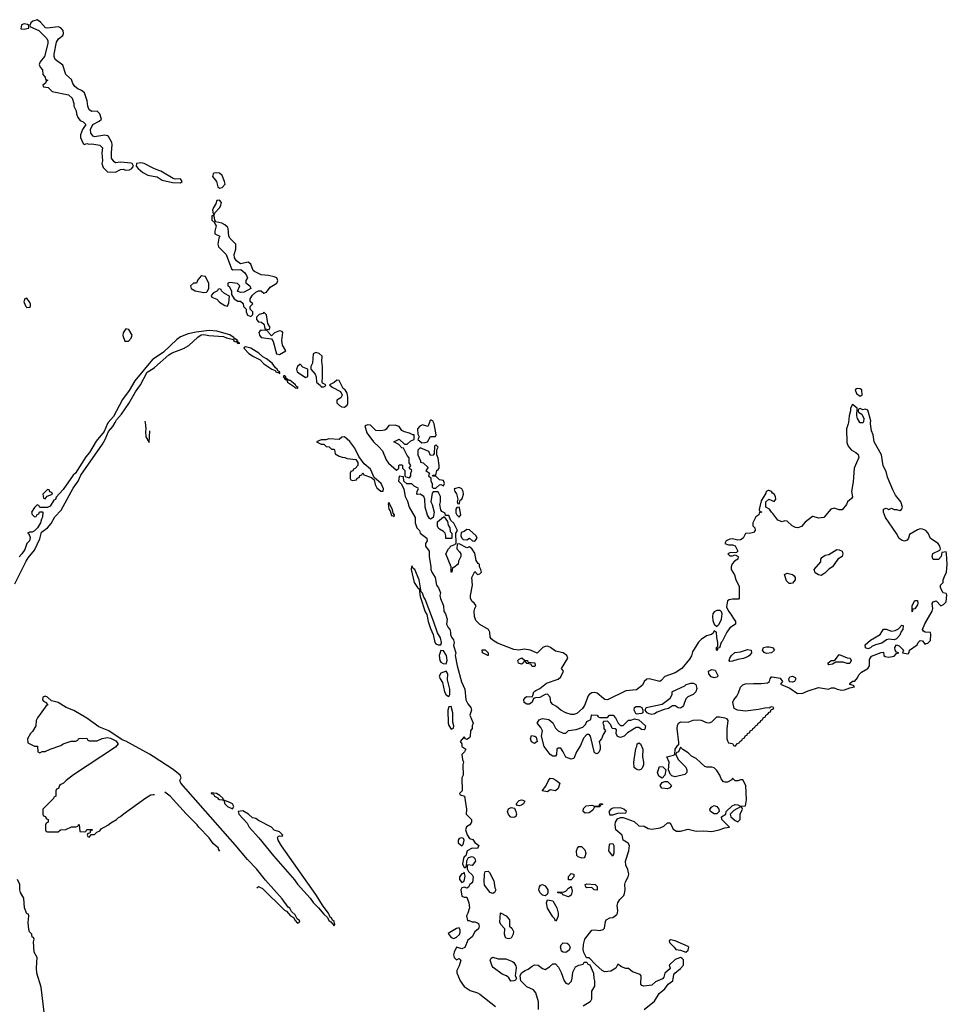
# Model space of a CAD drawing. Header units: inches. Extents: x 2601682 to 2755810, y 449311 to 584050.
# Tile 402 of 505: x 2728975 to 2736099, y 515530 to 523094. Entities that reach past the tile are written whole.
import ezdxf

# ---------------------------------------------------------------- set-up
doc = ezdxf.new("R2010")
doc.units = ezdxf.units.IN
doc.header["$MEASUREMENT"] = 0
for name, color, linetype in [('C7521', 7, 'Continuous'), ('C7522', 7, 'Continuous'), ('C7531', 7, 'Continuous'), ('C7532', 7, 'Continuous')]:
    doc.layers.add(name, color=color, linetype=linetype)

msp = doc.modelspace()

# ---------------------------------------------------------------- linework, layer by layer
at = {"layer": 'C7521', "color": 2, "elevation": 2}
for points in [[(2728938.6, 518761.4), (2729025.9, 518934.1), (2729041, 518959), (2729090, 519018), (2729130, 519106.8), (2729143.6, 519156.4), (2729190, 519190.4), (2729216.5, 519223.5), (2729245, 519275), (2729293.1, 519326.9), (2729385.9, 519494.1), (2729423.5, 519550), (2729444, 519596), (2729610, 519833.4), (2729631.2, 519870), (2729657, 519930), (2729690.7, 519969.3), (2729707.3, 520000)], [(2729655.7, 520000), (2729648.5, 519991.5), (2729624, 519930), (2729562.6, 519857.4), (2729510.4, 519769.6), (2729483.4, 519736.6), (2729404, 519610), (2729385.7, 519594.3), (2729310, 519485.2), (2729255.3, 519424.7), (2729250, 519408.7), (2729238, 519402), (2729210, 519358), (2729190, 519346), (2729130, 519346), (2729122, 519362), (2729110, 519366), (2729090, 519346), (2729064.7, 519310), (2729070, 519294), (2729090, 519274), (2729102, 519278), (2729110, 519294), (2729122, 519298), (2729127.3, 519312.7), (2729150, 519314), (2729154, 519310), (2729151.3, 519271.3), (2729142, 519258), (2729136, 519230), (2729110.8, 519189.2), (2729090, 519168), (2729070, 519158), (2729050, 519158), (2729034, 519150), (2729044.7, 519144.7), (2729056.9, 519116.9), (2729050.8, 519090), (2729030.6, 519069.4), (2729015.6, 519024.4), (2728991, 518990), (2728970, 518968)], [(2729937.9, 520000), (2729944.9, 519950), (2729940.3, 519930), (2729944.4, 519890), (2729970, 519844.7), (2729974.3, 519934.3)], [(2730000, 517432.7), (2729971.2, 517451.2), (2729790, 517552), (2729762.9, 517562.9), (2729659, 517630), (2729582, 517662), (2729490, 517727.6), (2729390, 517786.3), (2729332.7, 517810), (2729270, 517847.6), (2729220.1, 517860.1), (2729188, 517890), (2729170, 517896), (2729152, 517890), (2729151.3, 517870), (2729158, 517858), (2729174, 517850), (2729191.3, 517830), (2729178, 517822), (2729112, 517730), (2729102, 517710), (2729098, 517670), (2729074, 517626), (2729058, 517610), (2729034, 517570), (2729038, 517538), (2729090, 517514), (2729112.7, 517512.7), (2729114, 517470), (2729123.6, 517463.6), (2729130, 517462), (2729148, 517472), (2729170, 517472), (2729208.9, 517491.1), (2729290, 517518), (2729309.3, 517530.7), (2729370, 517551.3), (2729407.3, 517552.7), (2729422, 517558), (2729426, 517570), (2729432.7, 517572.7), (2729490, 517574), (2729498, 517558), (2729510, 517554), (2729570, 517554), (2729608.4, 517571.6), (2729650, 517578.8), (2729673.7, 517573.7), (2729714.4, 517554.4), (2729730.8, 517530), (2729710, 517505.2), (2729387.5, 517292.5), (2729332, 517250), (2729311.3, 517228.7), (2729290, 517218), (2729282, 517210), (2729272.7, 517187.3), (2729258, 517182), (2729254, 517170), (2729254, 517130), (2729238, 517122), (2729234, 517110), (2729154, 517030), (2729154, 516990), (2729158, 516978), (2729172.7, 516972.7), (2729178, 516958), (2729194, 516950), (2729194, 516930), (2729178, 516922), (2729174, 516910), (2729174, 516870), (2729178, 516858), (2729190, 516854), (2729270, 516854), (2729288.4, 516871.6), (2729330, 516874), (2729372.7, 516892.7), (2729410, 516894), (2729422, 516898), (2729426, 516910), (2729432, 516912), (2729438, 516858), (2729470, 516854), (2729482, 516858), (2729490, 516874), (2729532.7, 516872.7), (2729532.7, 516867.3), (2729518, 516862), (2729514, 516846), (2729498, 516842), (2729494, 516830), (2729498, 516818), (2729510, 516814), (2729526, 516834), (2729550, 516834), (2729567.3, 516852.7), (2729590, 516862), (2729602, 516878), (2729653.2, 516906.8), (2729674.6, 516925.4), (2729718, 516950), (2729734, 516966), (2729750, 516972), (2729769, 516991), (2729943.2, 517116.8), (2729982, 517138), (2730000, 517141.1)], [(2729162, 515470), (2729141.2, 515661.2), (2729107, 515770), (2729103.7, 515810), (2729109.2, 515889.2), (2729086, 515930), (2729082, 516010), (2729086, 516030), (2729082, 516042), (2729070, 516046), (2729068.9, 516068.9), (2729050, 516088), (2729044.8, 516104.8), (2729040.9, 516159.1), (2729046, 516210), (2729042, 516222), (2729030, 516226), (2729013.2, 516270), (2729006.3, 516346.3), (2728981.2, 516390), (2728976, 516410), (2728976, 516450), (2728957.2, 516490)]]:
    msp.add_lwpolyline(points, dxfattribs=at)
msp.add_lwpolyline([(2729190, 519486), (2729154, 519450), (2729158, 519418), (2729170, 519414), (2729187.3, 519432.7), (2729226, 519450), (2729222, 519462), (2729207.3, 519467.3), (2729202, 519482)], close=True, dxfattribs=at)
at = {"layer": 'C7522', "color": 2}
msp.add_line((2729936.5, 520010, 2), (2729937.9, 520000, 2), dxfattribs=at)
at = {"layer": 'C7522', "color": 2, "elevation": 2}
for points in [[(2729010, 523062), (2728990, 523055.3), (2728984.7, 523024.7), (2729010, 523021), (2729030, 523026), (2729046, 523030), (2729046, 523050), (2729036.4, 523056.4)], [(2729110, 523094), (2729076.9, 523083.1), (2729062, 523070), (2729054, 523050), (2729058, 523038), (2729122, 523010), (2729184.7, 522950), (2729190.6, 522930.6), (2729190.7, 522910), (2729164.7, 522810), (2729132, 522770), (2729124.7, 522750), (2729132, 522730), (2729151.3, 522710), (2729152.7, 522672.7), (2729171.6, 522651.6), (2729174, 522634), (2729192, 522630), (2729178, 522622), (2729172.7, 522607.3), (2729154, 522590), (2729158, 522578), (2729192.7, 522572.7), (2729223.6, 522543.6), (2729350, 522516), (2729378, 522490), (2729391.3, 522450), (2729392, 522430), (2729410, 522394), (2729410.8, 522370), (2729422.8, 522342.8), (2729440.7, 522320.7), (2729462, 522310), (2729482, 522290), (2729458, 522250), (2729442, 522210), (2729442, 522190), (2729463.6, 522143.6), (2729470, 522134), (2729490, 522142), (2729510, 522138), (2729530, 522141), (2729592, 522130), (2729610.8, 522110), (2729606.8, 522070), (2729610.5, 522009.5), (2729606, 521990), (2729617.3, 521957.3), (2729650, 521924.7), (2729710, 521922), (2729750, 521942.8), (2729770, 521946.8), (2729790, 521938.8), (2729818.6, 521941.4), (2729835.3, 521950), (2729848.7, 521970), (2729838, 521990), (2729831.6, 521991.6), (2729750, 521999.6), (2729710, 521994.7), (2729700.8, 522000.8), (2729681.1, 522030), (2729679.1, 522070), (2729685.6, 522134.4), (2729682, 522150), (2729656.6, 522196.6), (2729650, 522202.7), (2729630, 522206.6), (2729550, 522194), (2729540.1, 522200.1), (2729522.7, 522222.7), (2729518, 522250), (2729536, 522290), (2729585.6, 522314.4), (2729604, 522330), (2729592, 522370), (2729570, 522392.3), (2729530, 522387.6), (2729510, 522400.9), (2729499.6, 522430), (2729494, 522470), (2729472, 522532), (2729450.9, 522550.9), (2729422.7, 522562.7), (2729399.7, 522579.7), (2729384.4, 522604.4), (2729373.6, 522633.6), (2729330, 522672.7), (2729305.8, 522745.8), (2729248.2, 522788.2), (2729239.6, 522810), (2729239.6, 522830), (2729258.6, 522921.4), (2729273, 522947), (2729307, 522973), (2729311.6, 522988.4), (2729309.5, 523010), (2729292, 523032), (2729270, 523039.7), (2729189.3, 523029.3), (2729172.5, 523032.5), (2729134.8, 523074.8)], [(2729030, 520954), (2729014, 520950), (2729006.4, 520926.4), (2729022, 520890), (2729030, 520882), (2729050, 520884.7), (2729058, 520890), (2729058, 520910), (2729048.7, 520930)], [(2729790, 520718), (2729770.9, 520689.1), (2729767.3, 520667.3), (2729783.6, 520623.6), (2729810, 520624.7), (2729832.1, 520647.9), (2729839, 520670), (2729814.6, 520714.6)]]:
    msp.add_lwpolyline(points, close=True, dxfattribs=at)
for points in [[(2730000, 521953.7), (2729930, 521989.6), (2729905.5, 521994.5), (2729871.3, 521988.7), (2729871, 521970), (2729884.7, 521950), (2729920.9, 521920.9), (2729959.3, 521899.3), (2730000, 521892.1)], [(2730000, 520486.1), (2729996.4, 520483.6), (2729859.5, 520320.5), (2729815.6, 520244.4), (2729764.9, 520175.1), (2729694.6, 520045.4), (2729655.7, 520000)], [(2729707.3, 520000), (2729718.7, 520021.3), (2729757.2, 520062.7), (2729813.5, 520146.5), (2729863.8, 520236.2), (2729903, 520290), (2729953.8, 520386.2), (2730000, 520415)]]:
    msp.add_lwpolyline(points, dxfattribs=at)
at = {"layer": 'C7531', "color": 2}
for points, elevation in [([(2731650, 519982), (2731626.4, 519973.6), (2731641.4, 519921.4), (2731691.3, 519850), (2731733.7, 519813.7), (2731762, 519782), (2731790, 519712), (2731808.2, 519688.2), (2731870, 519634), (2731886, 519650), (2731886, 519670), (2731890, 519674), (2731910, 519674), (2731914, 519670), (2731914, 519650), (2731934, 519630), (2731934, 519590), (2731942, 519582), (2731970, 519574), (2731978, 519590), (2731978, 519610), (2731986, 519630), (2731966, 519650), (2731978, 519670), (2731966, 519690), (2731967.3, 519727.3), (2731950, 519746), (2731922, 519802), (2731910, 519806), (2731886, 519830), (2731848, 519852), (2731890, 519871.3), (2731930, 519834), (2731950, 519832), (2731980.2, 519859.8), (2732006, 519870), (2732006, 519906), (2731994, 519906), (2731970, 519918), (2731930, 519928), (2731910, 519938), (2731888.7, 519968.7), (2731858, 519978), (2731810, 519975.3), (2731790, 519948), (2731778.8, 519941.2), (2731750, 519935.3), (2731710, 519938), (2731670, 519978)], 2), ([(2731470, 519888.7), (2731450, 519888), (2731430, 519868.7), (2731350, 519874), (2731327.3, 519867.3), (2731290, 519866), (2731254, 519850), (2731290, 519834), (2731310, 519834), (2731330, 519814), (2731351.6, 519811.6), (2731370, 519794), (2731390, 519794), (2731394, 519790), (2731398, 519758), (2731430, 519742), (2731452.7, 519732.7), (2731471.6, 519731.6), (2731490, 519722), (2731556, 519716), (2731571.6, 519691.6), (2731572, 519670), (2731552.7, 519647.3), (2731538, 519642), (2731532.7, 519627.3), (2731518, 519622), (2731514, 519610), (2731514, 519570), (2731518, 519558), (2731530, 519554), (2731562, 519558), (2731567.3, 519572.7), (2731582, 519578), (2731587.3, 519592.7), (2731602, 519598), (2731610, 519614), (2731618, 519598), (2731676.9, 519576.9), (2731698, 519558), (2731704.5, 519524.5), (2731718, 519498), (2731750, 519471.3), (2731767.3, 519472.7), (2731768.7, 519490), (2731751.2, 519531.2), (2731696.4, 519576.4), (2731670, 519642), (2731622, 519682), (2731579, 519739), (2731550, 519802), (2731510, 519854)], 2), ([(2732170, 519828), (2732161, 519819), (2732159.6, 519760.4), (2732150, 519748), (2732130, 519746), (2732117.2, 519777.2), (2732050, 519806), (2732032.7, 519787.3), (2732032, 519750), (2732054, 519706), (2732054, 519694), (2732074, 519690), (2732112.7, 519652.7), (2732094, 519630), (2732122, 519610), (2732114, 519590), (2732134, 519574), (2732134, 519550), (2732142, 519530), (2732143.6, 519503.6), (2732150, 519494), (2732170, 519494), (2732200.4, 519519.6), (2732210, 519522), (2732230, 519514), (2732238, 519530), (2732230, 519553.2), (2732200.2, 519560.2), (2732170, 519586), (2732146, 519586), (2732150, 519594), (2732170, 519594), (2732178, 519630), (2732190, 519638), (2732196, 519650), (2732198, 519670), (2732190, 519726), (2732178, 519750), (2732178, 519790), (2732188, 519810)], 2), ([(2732350, 519499), (2732312, 519490), (2732318, 519470), (2732330.5, 519450.5), (2732341, 519410), (2732334, 519390), (2732338, 519378), (2732350, 519374), (2732358, 519402), (2732370, 519410.8), (2732376.4, 519423.6), (2732383.6, 519450), (2732380.7, 519470), (2732370, 519489.2)], 2), ([(2731810, 519386), (2731805.4, 519374.6), (2731810, 519334), (2731819.8, 519319.8), (2731830, 519286), (2731843.6, 519283.6), (2731850, 519274), (2731852.7, 519290), (2731843.1, 519303.1), (2731839, 519330)], 2), ([(2732350, 519348), (2732332.7, 519347.3), (2732326, 519334), (2732326, 519306), (2732332, 519290), (2732350, 519272), (2732362, 519290), (2732354.5, 519330)], 2), ([(2732290, 519108), (2732248.9, 519108.9), (2732248.7, 519130), (2732242, 519150), (2732230, 519162), (2732199, 519179), (2732188, 519190), (2732183.1, 519203.1), (2732184.7, 519235.3), (2732230, 519274), (2732234, 519274), (2732259.6, 519239.6), (2732266, 519210), (2732278, 519190), (2732281, 519161), (2732294, 519150), (2732294, 519110)], 2), ([(2732410, 519178), (2732390, 519162), (2732364.7, 519155.3), (2732362, 519130), (2732372, 519110), (2732382, 519102), (2732410, 519098), (2732430, 519112), (2732454, 519090), (2732470, 519086.8), (2732488, 519110), (2732482, 519130), (2732430, 519174)], 2), ([(2735130, 518825.2), (2735109.3, 518829.3), (2735085.2, 518845.2), (2735078, 518870), (2735128, 518930), (2735128, 518950), (2735136.4, 518963.6), (2735160.4, 518979.6), (2735190, 518984.7), (2735250, 519024.7), (2735270, 519021), (2735290.7, 519010.7), (2735296, 518990), (2735290.7, 518969.3), (2735258, 518950), (2735218, 518890), (2735190, 518874), (2735158, 518842)], 2), ([(2731990, 518895.3), (2731985.4, 518894.6), (2731980.7, 518870), (2732004.2, 518770), (2732030, 518731), (2732042, 518722), (2732050, 518662), (2732090, 518546), (2732103.4, 518523.4), (2732113.4, 518470), (2732130, 518416), (2732150.7, 518370.7), (2732164.2, 518310), (2732170, 518300.5), (2732190, 518290.6), (2732210, 518292), (2732214, 518310), (2732206.2, 518346.2), (2732183.3, 518383.3), (2732154.5, 518474.5), (2732090, 518642), (2732078.6, 518658.6), (2732070, 518688), (2732058, 518698), (2732043.6, 518790), (2732010, 518869), (2731998, 518878)], 2), ([(2734898, 518762), (2734884, 518764), (2734864, 518784), (2734848.7, 518831.3), (2734870, 518842), (2734910, 518832), (2734922, 518822), (2734931.3, 518810), (2734931.3, 518790), (2734910, 518766)], 2), ([(2735830, 518546), (2735830, 518594), (2735848.9, 518631.1), (2735870, 518631.3), (2735874, 518610), (2735870, 518598), (2735850, 518568), (2735834, 518566)], 2), ([(2734355.5, 518555.5), (2734330, 518555.1), (2734310, 518545.6), (2734298, 518530), (2734295.3, 518510), (2734299.5, 518479.5), (2734310, 518451.3), (2734330, 518432), (2734348, 518450), (2734364, 518490), (2734369.3, 518530), (2734365.6, 518545.6)], 2), ([(2735690, 518329), (2735650, 518335.1), (2735632, 518330), (2735595.5, 518304.5), (2735548, 518292), (2735520.9, 518279.1), (2735510, 518269), (2735490, 518262), (2735470, 518268), (2735469.3, 518290.7), (2735510, 518326.8), (2735584, 518370), (2735610, 518412), (2735630, 518411.3), (2735670, 518397.3), (2735698, 518402), (2735725.6, 518414.4), (2735750, 518442), (2735759.6, 518439.6), (2735758, 518410), (2735746, 518394), (2735734.9, 518365.1), (2735710, 518337.2)], 2), ([(2732210, 518248.7), (2732196.4, 518210), (2732203.1, 518170), (2732210, 518159.1), (2732228.5, 518148.5), (2732250, 518146), (2732259.5, 518170), (2732253.2, 518210), (2732230, 518245.2)], 2), ([(2732570, 518208.7), (2732528.7, 518230), (2732526, 518254), (2732550, 518252), (2732572, 518230), (2732574, 518210)], 2), ([(2734430, 518164), (2734424, 518170), (2734429.2, 518190), (2734441.2, 518210), (2734467.3, 518232.7), (2734510, 518238), (2734565.1, 518254.9), (2734592, 518250), (2734594.8, 518230), (2734580.7, 518210), (2734570, 518202.9), (2734533.8, 518186.2), (2734490, 518179.5), (2734450, 518166)], 2), ([(2734710, 518226), (2734692.9, 518232.9), (2734681.2, 518250), (2734688, 518270), (2734710, 518277.3), (2734730, 518277.3), (2734758, 518270), (2734771, 518250), (2734750, 518229.3)], 2), ([(2735350, 518149), (2735329.3, 518149.3), (2735299, 518159), (2735242, 518158), (2735218, 518142), (2735190, 518138), (2735182, 518150), (2735208, 518170), (2735228.9, 518171.1), (2735240.4, 518179.6), (2735270, 518218), (2735330, 518191.3), (2735354, 518190), (2735362, 518170)], 2), ([(2732910, 518126), (2732902, 518142), (2732870, 518148), (2732862, 518162), (2732850, 518166), (2732842, 518150), (2732830, 518142), (2732806, 518150), (2732802, 518170), (2732810, 518182), (2732831.1, 518191.1), (2732852.7, 518172.7), (2732874, 518170), (2732878, 518158), (2732932.7, 518152.7), (2732934, 518130), (2732930, 518126)], 2), ([(2732250, 518089), (2732210, 518072.7), (2732197.3, 518050), (2732204.7, 518030), (2732223.4, 518003.4), (2732238.4, 517930), (2732250, 517907.7), (2732270, 517894.8), (2732278.4, 517910), (2732279.6, 517950), (2732262, 518022), (2732262.7, 518070)], 2), ([(2734310, 518039), (2734284.7, 518044.7), (2734268, 518070), (2734266, 518090), (2734290, 518102), (2734316, 518096), (2734336.9, 518056.9), (2734338, 518050), (2734330, 518042)], 2), ([(2734050, 517806), (2734032.7, 517807.3), (2734010, 517822), (2733990, 517824), (2733958, 517802), (2733924.5, 517795.5), (2733870, 517774), (2733850, 517761.2), (2733830, 517757.2), (2733810, 517761.2), (2733795.3, 517770), (2733778, 517790), (2733786, 517810), (2733910, 517836), (2733970, 517882), (2733986, 517910), (2733986, 517930), (2733990, 517934), (2734083.1, 517976.9), (2734094, 517986), (2734130, 517998), (2734150, 517998), (2734167.1, 517987.1), (2734176.3, 517956.3), (2734167.7, 517930), (2734146.8, 517910), (2734107, 517893), (2734090, 517877.2), (2734074.4, 517825.6), (2734065.4, 517814.6)], 2), ([(2734910, 518005.6), (2734887.7, 518007.7), (2734882.7, 518030), (2734890, 518044.7), (2734910, 518050.6), (2734930, 518041), (2734937.3, 518030), (2734924.7, 518010)], 2), ([(2732290, 517818), (2732270, 517815.3), (2732263.8, 517790), (2732266, 517690), (2732270, 517672), (2732290, 517644.7), (2732308, 517652), (2732308.7, 517670), (2732302, 517698), (2732300.9, 517770)], 2), ([(2733710, 517758), (2733695.3, 517790), (2733698, 517810), (2733710, 517818), (2733736.9, 517816.9), (2733754, 517810), (2733762, 517790), (2733762, 517770), (2733750, 517764)], 2), ([(2733430, 517734), (2733490, 517734), (2733506, 517750), (2733534, 517750), (2733551.6, 517731.6), (2733572, 517690), (2733590, 517672), (2733610, 517672), (2733650, 517714), (2733670, 517714), (2733698, 517722), (2733730, 517716), (2733781, 517670), (2733776, 517644), (2733770, 517638), (2733750, 517641.2), (2733730, 517656), (2733710, 517656), (2733644.1, 517615.9), (2733618, 517590), (2733590, 517579.3), (2733566.3, 517586.3), (2733555.3, 517610), (2733558, 517638), (2733547.3, 517647.3), (2733526, 517650), (2733516.4, 517676.4), (2733490, 517706), (2733458, 517702), (2733454, 517690), (2733462, 517670), (2733462, 517650), (2733474, 517630), (2733456.9, 517603.1), (2733444.7, 517570), (2733424.7, 517550), (2733433.4, 517513.4), (2733433.4, 517490), (2733426, 517470), (2733410, 517454), (2733390, 517462), (2733359, 517590), (2733350, 517602), (2733330, 517602), (2733305.2, 517574.8), (2733282, 517518), (2733251.3, 517470), (2733230, 517418), (2733210, 517414), (2733170, 517428), (2733149.2, 517470), (2733130, 517497.2), (2733110, 517497.2), (2733101, 517490), (2733098.8, 517450), (2733090, 517435.3), (2733070, 517435.3), (2733050, 517448), (2733002, 517510), (2732984, 517590), (2732989.3, 517630), (2732977, 517657), (2732949.2, 517690), (2732964.5, 517715.5), (2732990, 517726), (2733038.8, 517718.8), (2733070, 517692), (2733091.1, 517651.1), (2733110, 517632), (2733150, 517614), (2733170, 517614), (2733190, 517634), (2733250, 517641), (2733301.2, 517658.8), (2733321.2, 517678.8), (2733330, 517702), (2733362, 517718), (2733366, 517750), (2733370, 517754), (2733410, 517752), (2733418, 517738)], 2), ([(2732930, 517534), (2732905.4, 517545.4), (2732897.2, 517570), (2732905.2, 517594.8), (2732932, 517590), (2732941, 517581), (2732950, 517548)], 2), ([(2733730, 517328), (2733710, 517335.3), (2733695.3, 517350), (2733692.7, 517390), (2733706, 517494), (2733715.3, 517510), (2733718, 517530), (2733730, 517538), (2733742, 517530), (2733761, 517490), (2733758.8, 517430), (2733767.3, 517390), (2733766.8, 517370), (2733754.8, 517345.2), (2733745.4, 517334.6)], 2), ([(2733910, 517266), (2733882.7, 517282.7), (2733872.7, 517310), (2733890, 517356), (2733915.2, 517355.2), (2733938, 517330), (2733930.8, 517289.2)], 2), ([(2733090, 517169), (2733050, 517177.2), (2733030, 517162.7), (2732989.1, 517169.1), (2733015.1, 517204.9), (2733037.2, 517250), (2733050, 517266), (2733070, 517264), (2733092.8, 517252.8), (2733122.8, 517230), (2733110, 517188)], 2), ([(2733950, 517185.2), (2733908, 517190), (2733895.3, 517210), (2733910, 517234), (2733930, 517242), (2733950, 517241), (2733977.3, 517217.3), (2733981, 517210), (2733976.8, 517203.2), (2733967.1, 517192.9)], 2), ([(2730446, 517154), (2730444.7, 517150), (2730463.6, 517143.6), (2730472, 517130), (2730496, 517116), (2730498, 517110), (2730510, 517102.8), (2730530, 517102), (2730538, 517102), (2730538, 517110), (2730513.6, 517133.6), (2730486, 517150)], 2), ([(2730542, 517098), (2730551.3, 517070), (2730571.3, 517050), (2730610, 517032), (2730619, 517050), (2730608.7, 517070), (2730590, 517081.2)], 2), ([(2732810, 517055.3), (2732798, 517058), (2732789, 517070), (2732810, 517096), (2732830, 517101), (2732838.8, 517098.8), (2732854, 517090), (2732844.7, 517070), (2732830, 517059)], 2), ([(2730690, 517017.2), (2730654, 517010), (2730658, 516990), (2730722, 516922), (2730738, 516890), (2730811.3, 516810), (2730924.7, 516670), (2731086.4, 516486.4), (2731110, 516452), (2731206.4, 516346.4), (2731230, 516312), (2731271.3, 516271.3), (2731310, 516222), (2731338, 516198), (2731350, 516174), (2731364.7, 516164.7), (2731390, 516134), (2731396.4, 516143.6), (2731390, 516166), (2731376.4, 516176.4), (2731370, 516195.3), (2731360.2, 516200.2), (2731348, 516230), (2731304.7, 516284.7), (2731250, 516374), (2730986.2, 516746.2), (2730959.3, 516790), (2730955.3, 516810), (2730961.2, 516818.8), (2730970, 516824.7), (2730990, 516822), (2730995.3, 516830), (2730970, 516854), (2730930, 516868.7), (2730909, 516890), (2730810, 516941.2), (2730790, 516957.2), (2730762.7, 516962.7), (2730731.9, 516991.9)], 2), ([(2732770, 516964), (2732746.8, 516966.8), (2732729.4, 516989.4), (2732721.2, 517010), (2732729.5, 517030.5), (2732750, 517042.8), (2732776, 517036), (2732786.8, 517010), (2732791, 516990), (2732786, 516974)], 2), ([(2733319, 516999), (2733302, 517010), (2733305.6, 517034.4), (2733324.7, 517055.3), (2733370, 517061), (2733390, 517051.3), (2733408.4, 517051.6), (2733426, 517054), (2733430, 517071.3), (2733451, 517071), (2733450, 517066), (2733438, 517062), (2733430, 517048), (2733390, 517046), (2733378, 517022), (2733350, 517001.2)], 2), ([(2733590, 517038.9), (2733530, 517035.8), (2733514.8, 517030), (2733499.1, 517010), (2733506.4, 516986.4), (2733530, 516984.4), (2733570, 516999.6), (2733630, 517000.7), (2733636.2, 517010), (2733614.5, 517030)], 6), ([(2734310, 516992.7), (2734281.2, 517010), (2734276, 517030), (2734290, 517046.8), (2734310, 517057.3), (2734330.5, 517050.5), (2734344, 517030), (2734346, 517010), (2734330, 516994)], 2), ([(2734510, 517046), (2734460.7, 517019.3), (2734432, 516990), (2734438, 516970), (2734470, 516942), (2734490, 516932), (2734508, 516950), (2734508.9, 516991.1), (2734526, 517030), (2734522, 517042)], 2), ([(2732370, 516809), (2732350, 516804), (2732342, 516790), (2732342, 516770), (2732370, 516746.8), (2732381.2, 516758.8), (2732389, 516790), (2732383.1, 516803.1)], 2), ([(2733290, 516653.2), (2733263.7, 516663.7), (2733253.6, 516673.6), (2733252.3, 516710), (2733259.3, 516730), (2733270, 516742.8), (2733290, 516742.8), (2733316.4, 516716.4), (2733324, 516690), (2733316.8, 516663.2), (2733310, 516655.3)], 2), ([(2733530, 516668.7), (2733499, 516710), (2733505.6, 516754.4), (2733510, 516762), (2733530, 516764.7), (2733538.8, 516750), (2733539.1, 516739.1), (2733537.3, 516690)], 2), ([(2732390, 516546), (2732384.7, 516535.3), (2732370, 516533.2), (2732353.4, 516510), (2732353.4, 516490), (2732370, 516464.7), (2732385.6, 516474.4), (2732392.3, 516487.7), (2732395.5, 516515.5)], 2), ([(2732610, 516382), (2732589.3, 516389.3), (2732545.2, 516445.2), (2732541.2, 516470), (2732544, 516530), (2732550, 516551), (2732572, 516552), (2732583.6, 516543.6), (2732617.3, 516477.3), (2732624, 516424), (2732631.3, 516410), (2732622, 516390)], 2), ([(2733190, 516486), (2733189, 516490), (2733189.2, 516510.8), (2733210, 516536), (2733231.3, 516530), (2733231, 516510), (2733210, 516486)], 2), ([(2733010, 516364), (2732989.3, 516369.3), (2732969, 516390), (2732962.7, 516410), (2732966.6, 516433.4), (2732974, 516446), (2732990, 516450.8), (2733010, 516441), (2733031.3, 516410), (2733032, 516390), (2733026, 516374)], 2), ([(2733190, 516355.3), (2733146, 516370), (2733142, 516382), (2733110, 516386), (2733106, 516390), (2733110, 516394), (2733150, 516392), (2733170, 516398), (2733190, 516422), (2733210, 516434), (2733218.8, 516398.8), (2733210, 516368.7)], 2), ([(2733410, 516408), (2733388, 516410), (2733368.4, 516428.4), (2733330, 516424), (2733322, 516430), (2733318, 516450), (2733330, 516456), (2733394, 516450), (2733410, 516434)], 2), ([(2733090, 516168), (2733082, 516190), (2733070, 516202), (2733029.5, 516269.5), (2733021.2, 516310), (2733030, 516332), (2733070, 516326), (2733100.7, 516270), (2733110.7, 516230.7), (2733111, 516210), (2733099.6, 516180.4)], 2), ([(2732730, 516033.2), (2732710, 516039), (2732702.7, 516050), (2732699.3, 516070), (2732702, 516110), (2732670, 516142), (2732662, 516162), (2732668, 516232), (2732710.9, 516210.9), (2732738, 516178), (2732738, 516130), (2732753.7, 516113.7), (2732766.8, 516090), (2732764, 516070), (2732750, 516039)], 2), ([(2732350, 516118), (2732330, 516113.2), (2732265.4, 516074.6), (2732290, 516044), (2732310, 516034.8), (2732330, 516046.8), (2732352.7, 516067.3), (2732358, 516082), (2732358.6, 516098.6)], 2), ([(2733974, 516026), (2733962, 516018), (2733965.4, 516005.4), (2734002, 515970), (2734014, 515950), (2734050, 515944.7), (2734090, 515931.3), (2734110, 515944.7), (2734113.2, 515970), (2734110, 515973.2), (2734010, 516017.2)], 2), ([(2733170, 515929), (2733149.3, 515929.3), (2733137.2, 515937.2), (2733132.7, 515950), (2733129.3, 515970), (2733132.7, 515987.3), (2733150, 516002.8), (2733179.1, 515999.1), (2733192, 515990), (2733202.8, 515970), (2733194.8, 515945.2)], 2), ([(2732650, 515879.1), (2732710, 515880.4), (2732759.5, 515859.5), (2732770.4, 515850.4), (2732786.2, 515826.2), (2732788.2, 515810), (2732781, 515750), (2732792, 515730), (2732783.6, 515716.4), (2732770, 515709.2), (2732747, 515707), (2732732.3, 515732.3), (2732714, 515750), (2732681.6, 515761.6), (2732612.5, 515812.5), (2732603.7, 515823.7), (2732588.7, 515870), (2732596.4, 515883.6), (2732610, 515891.3)], 2)]:
    msp.add_lwpolyline(points, close=True, dxfattribs=dict(at, elevation=elevation))
at = {"layer": 'C7531', "color": 2, "elevation": 2}
for points in [[(2735339.8, 520000), (2735338.8, 519990), (2735326, 519950), (2735326.7, 519846.7), (2735337.3, 519817.3), (2735350, 519802), (2735362, 519790), (2735398, 519770), (2735414, 519754), (2735418.8, 519730), (2735384, 519650), (2735376.8, 519543.2), (2735362.8, 519470), (2735371.6, 519428.4), (2735363.6, 519416.4), (2735332, 519390), (2735324.7, 519370), (2735290.7, 519329.3), (2735270, 519328.7), (2735230, 519342), (2735206, 519334), (2735151, 519269), (2735110, 519265.2), (2735070, 519278), (2735063.6, 519276.4), (2735006.8, 519233.2), (2734979.8, 519200.2), (2734950.9, 519189.1), (2734932.9, 519192.9), (2734907, 519207), (2734870, 519242), (2734850, 519244), (2734830, 519235.3), (2734798, 519250), (2734760.4, 519300.4), (2734748, 519310), (2734734.6, 519334.6), (2734706, 519350), (2734706, 519390), (2734729, 519411), (2734770, 519392), (2734782, 519410), (2734779, 519430), (2734768.7, 519450), (2734757, 519457), (2734748.7, 519470), (2734730, 519478), (2734723.4, 519476.6), (2734707.7, 519470), (2734704.5, 519455.5), (2734670, 519398), (2734654, 519330), (2734658, 519318), (2734674, 519310), (2734654, 519306), (2734652, 519290), (2734630, 519275.3), (2734606.8, 519230), (2734606.8, 519206.8), (2734622, 519190), (2734624.7, 519170), (2734610, 519155.3), (2734590, 519148.7), (2734550, 519146), (2734532, 519110), (2734510, 519099), (2734490, 519096), (2734450, 519106), (2734430, 519103.7), (2734402, 519090), (2734392, 519070), (2734418.8, 519058.8), (2734450, 519058.8), (2734470.9, 519050.9), (2734490.9, 519010.9), (2734479.6, 519000.4), (2734430, 518998), (2734414, 518990), (2734430, 518974), (2734450, 518974), (2734470, 518982), (2734492, 518970), (2734490.8, 518949.2), (2734465.4, 518934.6), (2734446, 518914), (2734438.8, 518890), (2734438.8, 518870), (2734464, 518830), (2734476, 518790), (2734501.4, 518741.4), (2734502, 518650), (2734496.9, 518643.1), (2734450, 518642), (2734423.5, 518636.5), (2734411, 518629), (2734404.7, 518584.7), (2734418, 518550), (2734430, 518538), (2734472, 518470), (2734472, 518450), (2734430, 518422), (2734406.8, 518390), (2734370, 518318), (2734362, 518310), (2734350, 518268), (2734334, 518266), (2734334, 518254), (2734330, 518248), (2734326, 518250), (2734326, 518270), (2734338, 518282), (2734338, 518310), (2734329.1, 518349.1), (2734328, 518388), (2734310, 518398), (2734299.9, 518380.1), (2734288.1, 518371.9), (2734250, 518360.5), (2734208.6, 518331.4), (2734188.5, 518311.5), (2734143.1, 518236.9), (2734133.6, 518206.4), (2734119.1, 518180.9), (2734059.5, 518110), (2734010, 518076.9), (2733930, 518047.3), (2733902.8, 518017.3), (2733890.3, 518009.8), (2733810, 518030.9), (2733792.7, 518027.3), (2733772.4, 518010), (2733758.6, 517981.4), (2733713.4, 517946.6), (2733630, 517938.9), (2733490, 517869.8), (2733470, 517871.1), (2733458, 517878), (2733410, 517919.1), (2733390, 517926), (2733370, 517924), (2733349.2, 517910.8), (2733341.3, 517898.7), (2733314.2, 517825.8), (2733298.3, 517801.7), (2733254.7, 517765.3), (2733230, 517756.8), (2733210, 517756.1), (2733169.8, 517769.8), (2733132.3, 517790), (2733098.7, 517818.7), (2733070, 517833.6), (2733055.1, 517850), (2733049.7, 517890), (2733030, 517911.5), (2733010, 517909.7), (2732970, 517887.6), (2732936, 517884), (2732922, 517878), (2732910.8, 517850), (2732890, 517835.1), (2732870, 517835.1), (2732849.7, 517849.7), (2732847.2, 517872.8), (2732862, 517890), (2732870, 517894), (2732910, 517892), (2732917.2, 517902.8), (2732924, 517930), (2732938.4, 517941.6), (2732970, 517956.3), (2733022, 517998), (2733110, 518028.4), (2733130, 518045.5), (2733151.8, 518090), (2733135.3, 518110), (2733184.5, 518190), (2733178, 518210), (2733149.7, 518229.8), (2733090, 518244), (2733052.2, 518272.2), (2733030, 518280.9), (2733010, 518279.2), (2732992.7, 518270), (2732950, 518228.7), (2732898, 518250), (2732850, 518259.5), (2732808.5, 518251.5), (2732770, 518255.4), (2732645.6, 518305.6), (2732618.9, 518318.9), (2732597.4, 518337.4), (2732589.3, 518350), (2732585.1, 518390), (2732574.5, 518410), (2732508.2, 518448.2), (2732479.7, 518479.7), (2732467.6, 518510), (2732464.7, 518550), (2732469.6, 518570.4), (2732481.2, 518590), (2732469.4, 518609.4), (2732447, 518627), (2732438.7, 518650), (2732438, 518670), (2732453.3, 518750), (2732448, 518810), (2732470, 518854), (2732490, 518832), (2732510, 518836), (2732521.2, 518850), (2732517.2, 518870), (2732506, 518890), (2732506, 518910), (2732495.3, 518915.3), (2732480.2, 518940.2), (2732470, 518996), (2732450, 519025.2), (2732430, 519044), (2732410, 519038), (2732350, 519068), (2732334, 519066), (2732332, 519030), (2732354, 519006), (2732362, 518990), (2732362, 518970), (2732346, 518934), (2732342, 518910), (2732310, 518886), (2732298, 518882), (2732294, 518850), (2732288.9, 518848.9), (2732288.7, 518890), (2732248, 518990), (2732268, 519030), (2732290, 519052), (2732318, 519062), (2732327.3, 519072.7), (2732326, 519150), (2732338, 519170), (2732310, 519226), (2732287.3, 519247.3), (2732270, 519286), (2732246, 519286), (2732242, 519302), (2732216.4, 519316.4), (2732208.4, 519328.4), (2732202, 519370), (2732208, 519390), (2732208, 519430), (2732190, 519466), (2732150, 519466), (2732143.6, 519456.4), (2732132, 519390), (2732142, 519370), (2732158, 519310), (2732152, 519270), (2732130, 519258), (2732122, 519262), (2732108.4, 519288.4), (2732088.4, 519348.4), (2732088, 519410), (2732078, 519430), (2732050, 519448), (2732030, 519446), (2732026, 519450), (2732028.4, 519471.6), (2732038, 519490), (2732035.3, 519495.3), (2732006, 519510), (2731987.3, 519527.3), (2731948.4, 519528.4), (2731926, 519550), (2731922, 519582), (2731890, 519586), (2731884.7, 519550), (2731906.4, 519526.4), (2731926.4, 519486.4), (2731936, 519430), (2731954, 519394), (2731966, 519350), (2732011.3, 519270), (2732011.3, 519230), (2732026, 519190), (2732044.7, 519170), (2732052, 519150), (2732102, 519110), (2732104.7, 519090), (2732092, 519070), (2732091.3, 519050), (2732121, 519010), (2732118.8, 518970), (2732134, 518890), (2732134, 518870), (2732140.7, 518850), (2732166.8, 518810), (2732176, 518750), (2732190.6, 518730.6), (2732206, 518690), (2732202.8, 518670), (2732207.5, 518647.5), (2732231.3, 518590), (2732232, 518550), (2732244.7, 518530), (2732258, 518490), (2732254, 518450), (2732265.5, 518425.5), (2732278.8, 518410), (2732284, 518390), (2732282.8, 518370), (2732291, 518350), (2732306.8, 518330), (2732310.8, 518310), (2732307.1, 518287.1), (2732326, 518230), (2732321, 518210), (2732334.8, 518130), (2732368, 518008), (2732394.8, 517950), (2732402.8, 517870), (2732418, 517838), (2732438.8, 517810), (2732446, 517790), (2732431.3, 517750), (2732458.8, 517690), (2732451.3, 517670), (2732451.3, 517650), (2732438, 517630), (2732436, 517590), (2732430, 517578), (2732410, 517565.2), (2732398, 517570), (2732390, 517586), (2732358, 517550), (2732371, 517530), (2732371.3, 517510), (2732402, 517490), (2732392, 517470), (2732371.3, 517450), (2732376, 517410), (2732384.7, 517390), (2732378, 517370), (2732382, 517290), (2732372, 517270), (2732374, 517170), (2732354, 517150), (2732358, 517138), (2732391, 517130), (2732406, 517030), (2732404.7, 516990), (2732444.7, 516950), (2732446, 516930), (2732431.3, 516910), (2732406.8, 516893.2), (2732400.7, 516879.3), (2732398.8, 516870), (2732410.8, 516830.8), (2732430, 516804.7), (2732456, 516796), (2732470, 516774), (2732502, 516750), (2732490, 516726), (2732450, 516728.7), (2732412, 516710), (2732402, 516670), (2732390, 516662), (2732384, 516650), (2732376, 516610), (2732390, 516582), (2732398, 516582), (2732408, 516592), (2732408.7, 516631.3), (2732422, 516658), (2732450, 516664.7), (2732459.8, 516659.8), (2732470.8, 516650.8), (2732476, 516630), (2732450, 516595.3), (2732418, 516602), (2732412, 516590), (2732412, 516570), (2732422, 516550), (2732450, 516524.7), (2732458.8, 516510), (2732454, 516466), (2732432, 516450), (2732422, 516430), (2732410, 516422), (2732390, 516428.7), (2732370, 516424), (2732363, 516410), (2732370, 516362), (2732390, 516352), (2732410, 516354), (2732424.7, 516310), (2732430.8, 516270), (2732418, 516230), (2732406, 516210), (2732414, 516174), (2732426, 516174), (2732450, 516164.7), (2732470, 516164.7), (2732490, 516156), (2732498, 516150), (2732504.7, 516130), (2732498, 516110), (2732470, 516088), (2732451, 516049), (2732416, 516024), (2732394.4, 515965.6), (2732370, 515955.3), (2732330, 515968), (2732311, 515930), (2732307.7, 515910), (2732311.3, 515890), (2732330, 515871.3), (2732350, 515882), (2732362, 515870), (2732350, 515826), (2732332, 515790), (2732332.7, 515772.7), (2732358, 515710), (2732387.9, 515667.9), (2732434.8, 515634.8), (2732490, 515619.1), (2732508.5, 515608.5), (2732630, 515512)], [(2732121.6, 520000), (2732110.7, 519969.3), (2732070, 519982), (2732047.5, 519972.5), (2732031.3, 519950), (2732032, 519910), (2732042, 519890), (2732034, 519870), (2732063.6, 519843.6), (2732090, 519844.7), (2732108.4, 519851.6), (2732129.1, 519890.9), (2732168, 519892), (2732174.6, 519905.4), (2732159.3, 519990), (2732154.3, 520000)], [(2733770, 515491), (2733850, 515554.8), (2733886.2, 515613.8), (2733929.5, 515650), (2733954.3, 515685.7), (2733992.3, 515710), (2734000.2, 515759.8), (2734006, 515770), (2734050, 515804), (2734072.3, 515830), (2734072.9, 515872.9), (2734063.1, 515883.1), (2734050, 515888.7), (2734010, 515875.3), (2733962, 515830), (2733971.6, 515808.4), (2733963.6, 515796.4), (2733930.7, 515769.3), (2733921.4, 515738.6), (2733913.2, 515726.8), (2733858, 515702), (2733830, 515676), (2733769.3, 515669.3), (2733754, 515674), (2733746, 515686), (2733748.9, 515748.9), (2733739.3, 515759.3), (2733680.7, 515780.7), (2733650, 515804), (2733630, 515804), (2733598, 515818), (2733570, 515838), (2733553.4, 515806.6), (2733514.6, 515785.4), (2733470, 515779), (2733449.1, 515789.1), (2733396.4, 515836.4), (2733350, 515886), (2733327.3, 515887.3), (2733308.7, 515928.7), (2733304, 515950), (2733306.6, 515990), (2733316.3, 516030), (2733370, 516099.1), (2733390, 516103), (2733430, 516098), (2733456.5, 516103.5), (2733465.6, 516114.4), (2733474, 516166), (2733480.2, 516179.8), (2733506.8, 516193.2), (2733530, 516197.1), (2733561.3, 516218.7), (2733567.6, 516230), (2733569.7, 516250), (2733564.4, 516290), (2733569.7, 516310), (2733585.3, 516334.7), (2733614.6, 516365.4), (2733619.5, 516380.5), (2733625.7, 516410), (2733623.6, 516450), (2733627.6, 516470), (2733649.6, 516510), (2733652.7, 516530), (2733645.6, 516565.6), (2733630, 516598), (2733628.4, 516630), (2733653.6, 516710), (2733659.5, 516750), (2733648.2, 516768.2), (2733609.4, 516790), (2733601.2, 516830), (2733554, 516870), (2733547.7, 516910), (2733552.2, 516930), (2733565.5, 516954.5), (2733590, 516966.2), (2733610, 516964.1), (2733695.1, 516935.1), (2733730, 516900.7), (2733770, 516897.6), (2733801.5, 516881.5), (2733830, 516875.5), (2733895.4, 516884.6), (2733922.2, 516897.7), (2733950, 516924.9), (2733970, 516924.9), (2733994.4, 516874.4), (2734020.2, 516860.2), (2734050, 516859.6), (2734110, 516874.4), (2734170, 516861.3), (2734230, 516863), (2734290, 516858), (2734346, 516870), (2734390, 516886.8), (2734426, 516890), (2734368.7, 516948.7), (2734366, 516970), (2734398, 516990), (2734402, 517010), (2734446, 517054), (2734470, 517064.7), (2734490, 517062), (2734511.6, 517051.6), (2734550, 517054), (2734558, 517102), (2734551.5, 517210), (2734530, 517254), (2734510, 517255.3), (2734490, 517246), (2734470, 517246), (2734450, 517266), (2734444.7, 517255.3), (2734410, 517237.2), (2734390, 517236), (2734380.1, 517240.1), (2734362, 517262), (2734351.6, 517290), (2734330, 517326), (2734310, 517347), (2734290, 517352.3), (2734252.7, 517352.7), (2734238, 517358), (2734170, 517417.2), (2734136, 517436), (2734110, 517462), (2734068, 517488), (2734050, 517506), (2734034, 517470), (2734018, 517462), (2734014, 517450), (2734032, 517410), (2734090.7, 517350.7), (2734098.8, 517330), (2734098, 517310), (2734083.5, 517296.5), (2734010, 517278), (2733984.8, 517284.8), (2733974.2, 517294.2), (2733957.2, 517330), (2733962.7, 517390), (2733946, 517430), (2733996.4, 517443.6), (2734006, 517450), (2734009, 517490), (2734030, 517522), (2734036.4, 517523.6), (2734038, 517542), (2734025.1, 517650), (2734027.6, 517672.4), (2734036.2, 517690), (2734050, 517701.3), (2734110, 517698.3), (2734148, 517712), (2734190, 517716.1), (2734210, 517713.8), (2734250, 517695.8), (2734270, 517692.4), (2734290, 517699.1), (2734330, 517738), (2734350, 517739.3), (2734392, 517730), (2734404.5, 517724.5), (2734414.8, 517710), (2734407.1, 517647.1), (2734406, 517570), (2734410, 517554), (2734418, 517538), (2734450, 517534), (2734458, 517518), (2734470, 517514), (2734487.3, 517532.7), (2734502, 517538), (2734506, 517550), (2734522, 517558), (2734526, 517570), (2734542, 517578), (2734550, 517594), (2734562, 517598), (2734566, 517610), (2734582, 517618), (2734586, 517630), (2734602, 517638), (2734606, 517650), (2734622, 517658), (2734626, 517670), (2734642, 517678), (2734646, 517690), (2734662, 517698), (2734666, 517710), (2734682, 517718), (2734686, 517730), (2734702, 517738), (2734706, 517750), (2734722, 517758), (2734730, 517774), (2734742, 517778), (2734746, 517794), (2734762, 517798), (2734766, 517810), (2734750, 517815.3), (2734734, 517810), (2734734, 517806), (2734710, 517808), (2734650, 517794), (2734550, 517782), (2734488.9, 517788.9), (2734462, 517802), (2734452, 517850), (2734460.5, 517870), (2734483.1, 517896.9), (2734496.8, 517923.2), (2734510, 517966.8), (2734530, 517984), (2734550, 517990.7), (2734610, 517995.3), (2734670, 517993.6), (2734719.1, 518000.9), (2734734, 518010), (2734738, 518030), (2734750, 518046.8), (2734753.2, 518046.8), (2734815.6, 518035.6), (2734834.8, 518010), (2734818, 517990), (2734890, 517959.5), (2734950, 517917.1), (2734990, 517921.1), (2735030, 517938.7), (2735110, 517962.8), (2735188, 517952), (2735210, 517962), (2735230, 517962), (2735254, 517950), (2735290, 517942.8), (2735310, 517944.7), (2735350, 517962), (2735386, 517970), (2735378, 517978), (2735350, 517986), (2735350, 517994), (2735370, 518012), (2735390, 518012), (2735410, 518038), (2735420.1, 518059.9), (2735439.1, 518080.9), (2735489.4, 518110), (2735500.7, 518130), (2735501.3, 518178.7), (2735516.2, 518203.8), (2735592, 518232), (2735610, 518234), (2735611, 518210), (2735622.8, 518202.8), (2735650, 518197.1), (2735690, 518204), (2735710, 518224.7), (2735726, 518230), (2735710, 518235.3), (2735699, 518250), (2735695.3, 518270), (2735710, 518291), (2735730, 518284.7), (2735762, 518250), (2735754, 518230), (2735798, 518222), (2735807.3, 518232.7), (2735808, 518250), (2735869.1, 518290.9), (2735875.3, 518310), (2735890, 518324.7), (2735910, 518322), (2735930, 518294), (2735938, 518302), (2735950, 518304.7), (2735970, 518324.7), (2735974, 518370), (2735970, 518386), (2735930, 518388), (2735916.4, 518396.4), (2735909.2, 518410), (2735927.2, 518452.8), (2735984, 518550), (2735989.2, 518570), (2735984, 518610), (2735990, 518622), (2736014, 518630), (2736050, 518592), (2736070, 518602), (2736090, 518622), (2736094.6, 518674.6), (2736090, 518686), (2736068, 518690), (2736046, 518730), (2736046, 518750), (2736068, 518770), (2736068, 518790), (2736082, 518830), (2736093.6, 518846.4), (2736099.3, 518910), (2736094, 518994), (2736090, 519006), (2736058, 519002), (2736052, 518970), (2736032.7, 518947.3), (2735990, 518948), (2735982, 518970), (2735988, 518992), (2736042, 519018), (2736046, 519030), (2736042, 519050), (2736028, 519070), (2735969.2, 519109.2), (2735952.7, 519150), (2735933.2, 519170), (2735910, 519181.2), (2735890, 519182), (2735870, 519175.3), (2735810, 519138), (2735801, 519110), (2735790, 519095.3), (2735770, 519089), (2735753.6, 519093.6), (2735729.2, 519109.2), (2735710, 519148), (2735624, 519270), (2735608.7, 519310), (2735610, 519334), (2735630, 519342), (2735650, 519332), (2735670, 519342), (2735690, 519332), (2735710, 519332), (2735735.3, 519324.7), (2735748.4, 519331.6), (2735754, 519350), (2735741.2, 519390), (2735702, 519442), (2735681.7, 519481.7), (2735640.1, 519580.1), (2735630, 519622), (2735606, 519666), (2735594.3, 519750), (2735537, 519850), (2735530, 519906), (2735516, 519936), (2735509, 519990), (2735510.2, 520000)], [(2735452, 520000), (2735450, 519998), (2735430, 519998), (2735428.7, 520000)], [(2730795.4, 516424.6), (2730810, 516436), (2730839.8, 516419.8), (2731010, 516252), (2731024.7, 516244.7), (2731054, 516210), (2731078, 516198), (2731090, 516174), (2731110, 516154), (2731122, 516158), (2731126, 516170), (2731106, 516186), (2731090, 516218), (2731063.1, 516243.1), (2731050, 516268), (2731037.2, 516277.2), (2730990, 516339), (2730862.5, 516482.5), (2730792.7, 516570), (2730723.6, 516643.6), (2730630, 516756), (2730212.7, 517230), (2730204, 517250), (2730215.3, 517270), (2730208, 517290), (2730154, 517334), (2730000, 517432.7)], [(2730513, 516707), (2730502, 516722), (2730502, 516730), (2730464, 516764), (2730445.2, 516785.2), (2730431.3, 516810), (2730351.3, 516890), (2730338, 516910), (2730253.7, 516993.7), (2730130.8, 517130), (2730090, 517158.8)], [(2730000, 517141.1), (2730010, 517142.8)], [(2732959.3, 515490), (2732959.3, 515550), (2732938, 515618), (2732921.2, 515641.2), (2732870, 515664), (2732824, 515710), (2732819, 515750), (2732829.3, 515770.7), (2732858, 515790), (2732881.2, 515798.8), (2732910, 515822.8), (2732930, 515833), (2732958, 515830), (2732990, 515804.7), (2733010, 515798), (2733043.1, 515816.9), (2733070, 515842), (2733090, 515842), (2733114.4, 515814.4), (2733134.4, 515774.4), (2733158, 515710), (2733170, 515692), (2733190, 515686), (2733212.5, 515707.5), (2733219, 515730), (2733223.1, 515776.9), (2733243.1, 515816.9), (2733268.4, 515831.6), (2733302, 515838), (2733310, 515854), (2733330, 515854), (2733338, 515838), (2733352.7, 515832.7), (2733382, 515770), (2733384.7, 515730), (2733391, 515710), (2733390.7, 515670), (2733366, 515630), (2733368, 515570), (2733357.3, 515550), (2733304, 515516)]]:
    msp.add_lwpolyline(points, dxfattribs=at)
at = {"layer": 'C7532', "color": 2, "elevation": 2}
for points in [[(2730000, 521892.1), (2730030, 521886.8), (2730070, 521860.7), (2730150, 521844), (2730210, 521841), (2730222, 521850), (2730210, 521871.8), (2730170, 521868), (2730154, 521874), (2730059.3, 521930), (2730022.2, 521942.3), (2730000, 521953.7)], [(2730000, 520415), (2730010, 520421.3), (2730120.1, 520519.9), (2730145.6, 520534.4), (2730232.9, 520567.1), (2730275.3, 520590), (2730343.7, 520656.3), (2730370, 520672), (2730390, 520676), (2730428.5, 520668.5), (2730541.4, 520661.4), (2730564.7, 520650), (2730618, 520638), (2730618, 520630), (2730630, 520621), (2730639.8, 520619.8), (2730650, 520606.8), (2730666, 520610), (2730653.6, 520613.6), (2730650, 520626), (2730642, 520622), (2730648, 520630), (2730630, 520642), (2730622, 520642), (2730622, 520650), (2730590, 520672), (2730490, 520700.7), (2730430, 520706), (2730330, 520694.5), (2730270, 520680.7), (2730210, 520657), (2730182, 520638), (2730079.3, 520540.7), (2730000, 520486.1)], [(2735428.7, 520000), (2735409.3, 520029.3), (2735404, 520050), (2735408, 520110), (2735370, 520138), (2735354.8, 520110), (2735356, 520090), (2735344.9, 520050), (2735339.8, 520000)], [(2735510.2, 520000), (2735511.5, 520011.5), (2735490, 520094), (2735470, 520102), (2735450, 520098), (2735430, 520106), (2735418, 520102), (2735414, 520090), (2735418, 520078), (2735443.6, 520063.6), (2735458, 520030), (2735456, 520004), (2735452, 520000)], [(2732154.3, 520000), (2732150, 520008.7), (2732136.4, 520016.4), (2732130, 520018), (2732126.4, 520013.6), (2732121.6, 520000)]]:
    msp.add_lwpolyline(points, dxfattribs=at)
for points in [[(2730490, 521917.6), (2730466.2, 521913.8), (2730461, 521910), (2730454.8, 521890), (2730486.8, 521850), (2730498, 521810), (2730510, 521801), (2730530, 521806), (2730553.3, 521830), (2730549.1, 521850.9), (2730530, 521896), (2730510, 521915.1)], [(2730510, 521708.7), (2730490, 521706), (2730481.4, 521678.6), (2730462.8, 521650), (2730456, 521630), (2730462, 521602), (2730470, 521594), (2730473.2, 521610), (2730511.8, 521650), (2730519.3, 521670), (2730524, 521690)], [(2730470, 521586), (2730450, 521586), (2730450, 521554), (2730474, 521534), (2730472, 521530), (2730484.7, 521510), (2730474, 521470), (2730474, 521450), (2730511.1, 521431.1), (2730504.7, 521415.3), (2730498, 521370), (2730502, 521350), (2730562, 521290), (2730601, 521181), (2730611.6, 521171.6), (2730674.4, 521174.4), (2730704.7, 521150), (2730718, 521130), (2730724.7, 521110), (2730712, 521090), (2730712.7, 521072.7), (2730742, 521050), (2730751.6, 521028.4), (2730699.6, 521000.4), (2730670, 520998), (2730648.4, 521008.4), (2730666, 521050), (2730648, 521068), (2730590, 521075.3), (2730574, 521070), (2730574, 521050), (2730583.6, 521043.6), (2730602, 521010), (2730602, 520982), (2730622, 520950), (2730650, 520932), (2730672, 520932), (2730692.7, 520912.7), (2730694, 520890), (2730714, 520870), (2730714, 520850), (2730724.7, 520824.7), (2730750, 520814), (2730766, 520830), (2730766, 520850), (2730746, 520870), (2730746, 520890), (2730766, 520910), (2730746, 520930), (2730746, 520950), (2730763.1, 520976.9), (2730790, 521002), (2730810, 521012), (2730830, 521012), (2730850, 520994), (2730870, 521002), (2730900.2, 521039.8), (2730949, 521070), (2730958, 521090), (2730949, 521110), (2730930, 521119.5), (2730886, 521130), (2730830, 521135.1), (2730778.7, 521158.7), (2730767.6, 521167.6), (2730750, 521215.1), (2730730, 521231.6), (2730670, 521219.3), (2730640.8, 521240.8), (2730625.1, 521265.1), (2730622, 521290), (2730635.6, 521330), (2730635.6, 521370), (2730592.7, 521412.7), (2730582, 521430), (2730576.2, 521490), (2730570, 521501.2), (2730550, 521518), (2730528, 521530), (2730482, 521542), (2730474, 521554)], [(2730370, 521126), (2730343.6, 521096.4), (2730334, 521070), (2730310, 521068.7), (2730286, 521050), (2730291.3, 521030), (2730322, 521010), (2730390, 520998.8), (2730410, 521002), (2730415.3, 521004.7), (2730428, 521030), (2730427.3, 521067.3), (2730402, 521122)], [(2730510, 521026), (2730498, 521022), (2730494, 521010), (2730464.7, 520995.3), (2730445.4, 520974.6), (2730450, 520962), (2730490, 520946), (2730510, 520924.7), (2730550, 520898), (2730570, 520894), (2730580.4, 520919.6), (2730586, 520970), (2730548, 520990), (2730526, 521010), (2730522, 521022)], [(2730850, 520846), (2730842, 520838), (2730814, 520830), (2730794, 520810), (2730794, 520790), (2730810, 520774), (2730831.6, 520771.6), (2730852.7, 520752.7), (2730858, 520718), (2730890, 520714), (2730898, 520730), (2730880.4, 520760.4), (2730870, 520826)], [(2730830, 520708), (2730819.6, 520700.4), (2730812, 520690), (2730818, 520670), (2730830, 520652), (2730910, 520642), (2730922.8, 520622.8), (2730947.7, 520527.7), (2730970, 520522.8), (2731018, 520550), (2730992.9, 520592.9), (2730989, 520630), (2730997.2, 520690), (2730990, 520699), (2730970, 520704), (2730931.1, 520688.9), (2730910, 520666), (2730886, 520690), (2730882, 520702), (2730867.3, 520707.3)], [(2730710, 520581.2), (2730700.7, 520579.3), (2730696, 520570), (2730735.5, 520530), (2730770, 520506.7), (2730821.1, 520481.1), (2730850.8, 520450), (2730911.3, 520410), (2730938.5, 520398.5), (2730942.8, 520390), (2730956.5, 520383.5), (2730965.4, 520385.4), (2730970, 520374), (2730972.7, 520390), (2730957.2, 520397.2), (2730952.3, 520410), (2730939.3, 520419.3), (2730914.2, 520454.2), (2730870, 520489.2), (2730842.9, 520502.9), (2730811.5, 520531.5), (2730750, 520569.4)], [(2731250, 520538), (2731230, 520526), (2731223.6, 520456.4), (2731212, 520430), (2731212, 520410), (2731244.7, 520370), (2731252, 520350), (2731254, 520310), (2731284.7, 520284.7), (2731290, 520274), (2731310, 520274), (2731322, 520278), (2731326, 520290), (2731302, 520302), (2731298, 520310), (2731302, 520350), (2731302, 520430), (2731295.3, 520470), (2731298, 520510), (2731275.3, 520530)], [(2731130, 520448.7), (2731110, 520428.7), (2731100.7, 520410), (2731107.3, 520390), (2731170, 520346), (2731187.3, 520352.7), (2731188, 520408), (2731150, 520424)], [(2731010, 520357.2), (2731002.8, 520357.2), (2730998, 520350), (2731005.2, 520345.2), (2731010, 520332), (2731018, 520338), (2731014, 520330), (2731026.8, 520326.8), (2731031.3, 520310), (2731078.5, 520278.5), (2731090, 520265.5), (2731106, 520266), (2731110, 520262), (2731113.2, 520270), (2731098, 520278), (2731092.7, 520290), (2731050, 520324), (2731043.1, 520323.1), (2731020.2, 520340.2), (2731019, 520350)], [(2731410, 520326), (2731390, 520306), (2731354, 520290), (2731374, 520270), (2731438, 520238), (2731452, 520210), (2731442, 520190), (2731412, 520170), (2731411.3, 520150), (2731432, 520130), (2731450, 520121), (2731470, 520118), (2731490, 520132), (2731494.5, 520145.5), (2731495.1, 520195.1), (2731490, 520226), (2731475.3, 520250), (2731460.2, 520260.2), (2731430, 520322)], [(2735410, 520262), (2735401, 520259), (2735392, 520250), (2735402, 520222), (2735430, 520202), (2735446, 520210), (2735442, 520250), (2735430, 520259)]]:
    msp.add_lwpolyline(points, close=True, dxfattribs=at)

doc.saveas('drawing.dxf')
